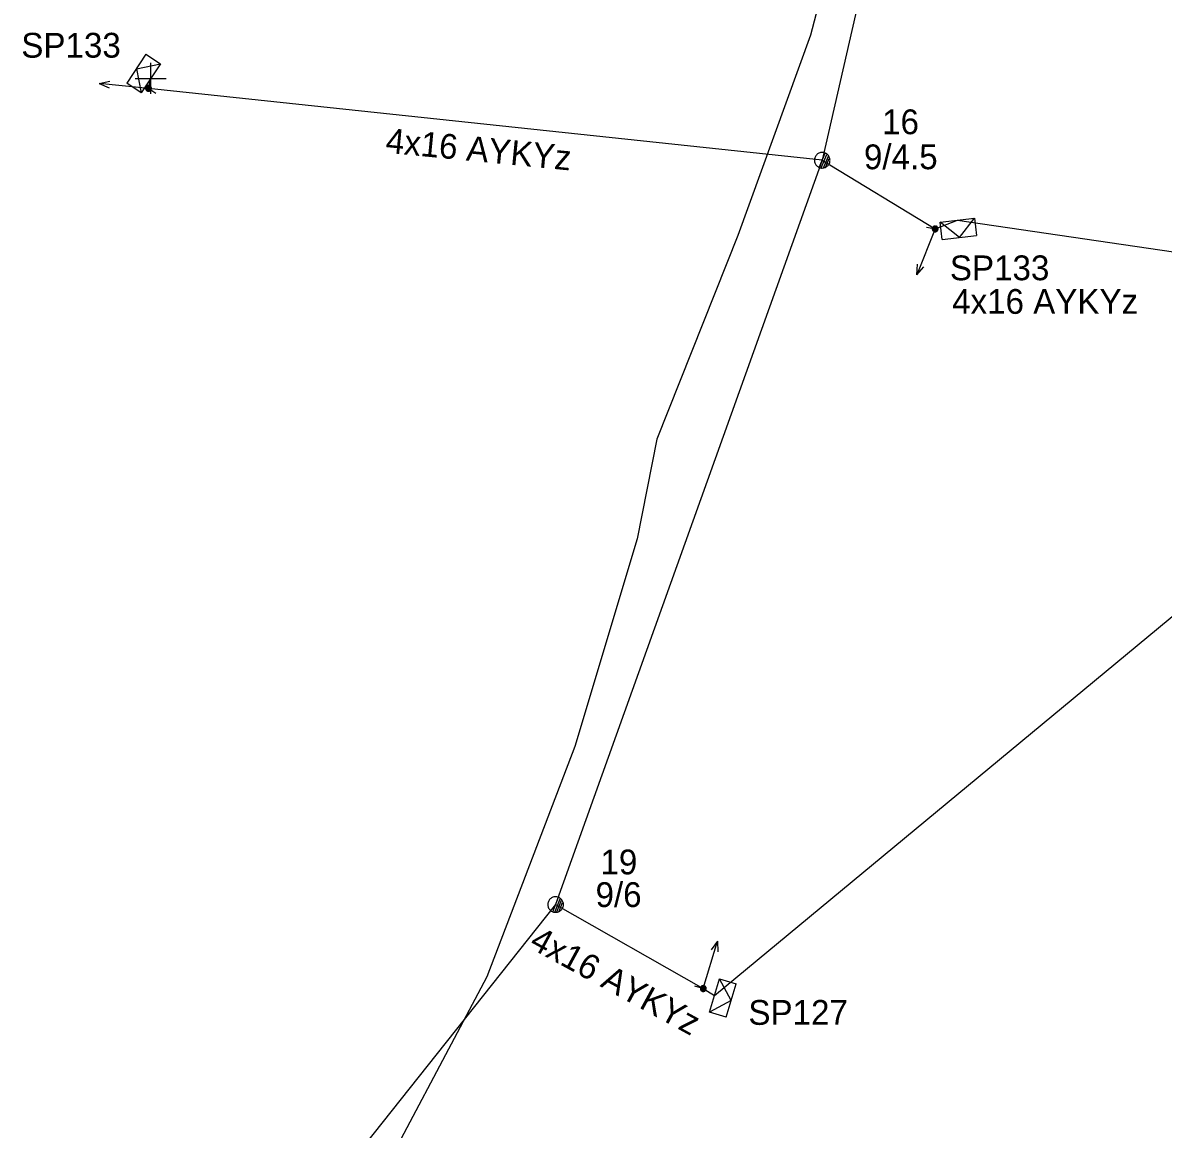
# Model space of a CAD drawing. Extents: x -748492 to -735633, y -1146251 to -1139940.
# Drawn here: x -742276.19 to -742230.17, y -1141247.59 to -1141202.96 of the extents above; entities that cross this region are included whole.
import ezdxf

# ---------------------------------------------------------------- set-up
doc = ezdxf.new("R2010")
doc.units = 0
for name, color, linetype in [('Vrstva 1', 7, 'Continuous'), ('Vrstva 12', 7, 'Continuous'), ('Vrstva 13', 7, 'Continuous'), ('Vrstva 14', 7, 'Continuous'), ('Vrstva 2', 7, 'Continuous'), ('Vrstva 31', 7, 'Continuous'), ('Vrstva 33', 7, 'Continuous'), ('Vrstva 34', 7, 'Continuous'), ('Vrstva 5', 7, 'Continuous'), ('Vrstva 54', 7, 'Continuous'), ('Vrstva 55', 7, 'Continuous'), ('Vrstva 59', 7, 'Continuous'), ('Vrstva 9', 7, 'Continuous')]:
    doc.layers.add(name, color=color, linetype=linetype)

# ---------------------------------------------------------------- blocks, each defined once
blk = doc.blocks.new('NN440')
at = {"layer": 'Vrstva 2'}
for points in [[(0.631, -0.004), (0.627, 0.062), (0.617, 0.127), (0.6, 0.191), (0.577, 0.252), (0.547, 0.311), (0.511, 0.366), (0.469, 0.417), (0.423, 0.464), (0.371, 0.505), (0.316, 0.542), (0.257, 0.571), (0.196, 0.595), (0.132, 0.612), (0.067, 0.622), (0.001, 0.626), (-0.065, 0.622), (-0.13, 0.612), (-0.194, 0.595), (-0.255, 0.571), (-0.314, 0.542), (-0.369, 0.505), (-0.42, 0.464), (-0.467, 0.417), (-0.509, 0.366), (-0.544, 0.311), (-0.574, 0.252), (-0.598, 0.191), (-0.615, 0.127), (-0.626, 0.062), (-0.629, -0.004), (-0.626, -0.07), (-0.615, -0.135), (-0.598, -0.199), (-0.574, -0.26), (-0.544, -0.319), (-0.509, -0.374), (-0.467, -0.426), (-0.42, -0.472), (-0.369, -0.514), (-0.314, -0.55), (-0.255, -0.58), (-0.194, -0.603), (-0.13, -0.62), (-0.065, -0.631), (0.001, -0.634), (0.067, -0.631), (0.132, -0.62), (0.196, -0.603), (0.257, -0.58), (0.316, -0.55), (0.371, -0.514), (0.423, -0.472), (0.469, -0.426), (0.511, -0.374), (0.547, -0.319), (0.577, -0.26), (0.6, -0.199), (0.617, -0.135), (0.627, -0.07), (0.631, -0.004)], [(-0.631, 0), (0.629, 0)], [(-0.601, -0.177), (0.57, -0.177)], [(-0.513, -0.325), (0.501, -0.325)], [(-0.375, -0.473), (0.353, -0.473)]]:
    blk.add_lwpolyline(points, dxfattribs=at)
blk = doc.blocks.new('NN560')
at = {"layer": 'Vrstva 2'}
for points in [[(1.999, -0.001), (1.59, 0.141)], [(0, -0.001), (1.999, -0.001)], [(1.999, -0.001), (1.59, -0.134)]]:
    blk.add_lwpolyline(points, dxfattribs=at)
blk = doc.blocks.new('NN800')
at = {"layer": 'Vrstva 1'}
for points in [[(-0.442, 0.442), (0.442, -0.442)], [(-0.442, -0.442), (0.442, 0.442)]]:
    blk.add_lwpolyline(points, dxfattribs=at)
blk = doc.blocks.new('NN630')
at = {"layer": 'Vrstva 9'}
for points in [[(-0.003, -0.7), (-0.703, 0)], [(-0.703, -0.7), (-0.703, 0), (0.697, 0), (0.697, -0.7)], [(-0.003, -0.7), (0.697, 0)], [(-0.703, -0.7), (0.697, -0.7)]]:
    blk.add_lwpolyline(points, dxfattribs=at)
blk = doc.blocks.new('NN500')
at = {"layer": 'Vrstva 2'}
for points in [[(-0.001, -0.235), (0.023, -0.234), (0.048, -0.23), (0.071, -0.224), (0.094, -0.215), (0.116, -0.204), (0.137, -0.191), (0.156, -0.175), (0.173, -0.158), (0.189, -0.139), (0.202, -0.118), (0.213, -0.096), (0.222, -0.073), (0.229, -0.049), (0.232, -0.025), (0.234, 0), (0.232, 0.024), (0.229, 0.048), (0.222, 0.072), (0.213, 0.095), (0.202, 0.117), (0.189, 0.138), (0.173, 0.157), (0.156, 0.174), (0.137, 0.19), (0.116, 0.203), (0.094, 0.214), (0.071, 0.223), (0.048, 0.229), (0.023, 0.233), (-0.001, 0.235), (-0.026, 0.233), (-0.05, 0.229), (-0.074, 0.223), (-0.097, 0.214), (-0.119, 0.203), (-0.139, 0.19), (-0.158, 0.174), (-0.176, 0.157), (-0.191, 0.138), (-0.205, 0.117), (-0.216, 0.095), (-0.225, 0.072), (-0.231, 0.048), (-0.235, 0.024), (-0.236, 0), (-0.235, -0.025), (-0.231, -0.049), (-0.225, -0.073), (-0.216, -0.096), (-0.205, -0.118), (-0.191, -0.139), (-0.176, -0.158), (-0.158, -0.175), (-0.139, -0.191), (-0.119, -0.204), (-0.097, -0.215), (-0.074, -0.224), (-0.05, -0.23), (-0.026, -0.234), (-0.001, -0.235)], [(-0.001, -0.235), (0.023, -0.234), (0.048, -0.23), (0.071, -0.224), (0.094, -0.215), (0.116, -0.204), (0.137, -0.191), (0.156, -0.175), (0.173, -0.158), (0.189, -0.139), (0.202, -0.118), (0.213, -0.096), (0.222, -0.073), (0.229, -0.049), (0.232, -0.025), (0.234, 0), (0.232, 0.024), (0.229, 0.048), (0.222, 0.072), (0.213, 0.095), (0.202, 0.117), (0.189, 0.138), (0.173, 0.157), (0.156, 0.174), (0.137, 0.19), (0.116, 0.203), (0.094, 0.214), (0.071, 0.223), (0.048, 0.229), (0.023, 0.233), (-0.001, 0.235), (-0.026, 0.233), (-0.05, 0.229), (-0.074, 0.223), (-0.097, 0.214), (-0.119, 0.203), (-0.139, 0.19), (-0.158, 0.174), (-0.176, 0.157), (-0.191, 0.138), (-0.205, 0.117), (-0.216, 0.095), (-0.225, 0.072), (-0.231, 0.048), (-0.235, 0.024), (-0.236, 0), (-0.235, -0.025), (-0.231, -0.049), (-0.225, -0.073), (-0.216, -0.096), (-0.205, -0.118), (-0.191, -0.139), (-0.176, -0.158), (-0.158, -0.175), (-0.139, -0.191), (-0.119, -0.204), (-0.097, -0.215), (-0.074, -0.224), (-0.05, -0.23), (-0.026, -0.234), (-0.001, -0.235)], [(-0.001, -0.206), (0.02, -0.205), (0.041, -0.201), (0.062, -0.196), (0.082, -0.188), (0.101, -0.178), (0.12, -0.167), (0.136, -0.153), (0.151, -0.138), (0.165, -0.121), (0.177, -0.103), (0.186, -0.084), (0.194, -0.064), (0.2, -0.043), (0.203, -0.022), (0.204, 0), (0.203, 0.021), (0.2, 0.042), (0.194, 0.063), (0.186, 0.083), (0.177, 0.102), (0.165, 0.12), (0.151, 0.137), (0.136, 0.152), (0.12, 0.166), (0.101, 0.177), (0.082, 0.187), (0.062, 0.195), (0.041, 0.2), (0.02, 0.204), (-0.001, 0.205), (-0.023, 0.204), (-0.044, 0.2), (-0.065, 0.195), (-0.085, 0.187), (-0.104, 0.177), (-0.122, 0.166), (-0.139, 0.152), (-0.154, 0.137), (-0.167, 0.12), (-0.179, 0.102), (-0.189, 0.083), (-0.197, 0.063), (-0.202, 0.042), (-0.205, 0.021), (-0.207, 0), (-0.205, -0.022), (-0.202, -0.043), (-0.197, -0.064), (-0.189, -0.084), (-0.179, -0.103), (-0.167, -0.121), (-0.154, -0.138), (-0.139, -0.153), (-0.122, -0.167), (-0.104, -0.178), (-0.085, -0.188), (-0.065, -0.196), (-0.044, -0.201), (-0.023, -0.205), (-0.001, -0.206)], [(-0.001, -0.176), (0.017, -0.175), (0.035, -0.172), (0.053, -0.168), (0.07, -0.161), (0.087, -0.153), (0.102, -0.143), (0.116, -0.131), (0.129, -0.118), (0.141, -0.104), (0.151, -0.088), (0.159, -0.072), (0.166, -0.055), (0.171, -0.037), (0.174, -0.019), (0.175, 0), (0.174, 0.018), (0.171, 0.036), (0.166, 0.054), (0.159, 0.071), (0.151, 0.087), (0.141, 0.103), (0.129, 0.117), (0.116, 0.13), (0.102, 0.142), (0.087, 0.152), (0.07, 0.16), (0.053, 0.167), (0.035, 0.172), (0.017, 0.174), (-0.001, 0.175), (-0.02, 0.174), (-0.038, 0.172), (-0.056, 0.167), (-0.073, 0.16), (-0.089, 0.152), (-0.105, 0.142), (-0.119, 0.13), (-0.132, 0.117), (-0.143, 0.103), (-0.153, 0.087), (-0.162, 0.071), (-0.168, 0.054), (-0.173, 0.036), (-0.176, 0.018), (-0.177, 0), (-0.176, -0.019), (-0.173, -0.037), (-0.168, -0.055), (-0.162, -0.072), (-0.153, -0.088), (-0.143, -0.104), (-0.132, -0.118), (-0.119, -0.131), (-0.105, -0.143), (-0.089, -0.153), (-0.073, -0.161), (-0.056, -0.168), (-0.038, -0.172), (-0.02, -0.175), (-0.001, -0.176)], [(-0.001, -0.147), (0.014, -0.146), (0.029, -0.143), (0.044, -0.139), (0.058, -0.134), (0.072, -0.127), (0.085, -0.119), (0.097, -0.109), (0.107, -0.098), (0.117, -0.086), (0.125, -0.073), (0.132, -0.06), (0.138, -0.046), (0.142, -0.031), (0.144, -0.016), (0.145, 0), (0.144, 0.015), (0.142, 0.03), (0.138, 0.045), (0.132, 0.059), (0.125, 0.073), (0.117, 0.086), (0.107, 0.097), (0.097, 0.108), (0.085, 0.118), (0.072, 0.126), (0.058, 0.133), (0.044, 0.139), (0.029, 0.143), (0.014, 0.145), (-0.001, 0.146), (-0.017, 0.145), (-0.032, 0.143), (-0.046, 0.139), (-0.061, 0.133), (-0.074, 0.126), (-0.087, 0.118), (-0.099, 0.108), (-0.11, 0.097), (-0.119, 0.086), (-0.128, 0.073), (-0.135, 0.059), (-0.14, 0.045), (-0.144, 0.03), (-0.147, 0.015), (-0.147, 0), (-0.147, -0.016), (-0.144, -0.031), (-0.14, -0.046), (-0.135, -0.06), (-0.128, -0.073), (-0.119, -0.086), (-0.11, -0.098), (-0.099, -0.109), (-0.087, -0.119), (-0.074, -0.127), (-0.061, -0.134), (-0.046, -0.139), (-0.032, -0.143), (-0.017, -0.146), (-0.001, -0.147)], [(-0.001, -0.117), (0.011, -0.116), (0.023, -0.114), (0.035, -0.111), (0.046, -0.107), (0.057, -0.101), (0.067, -0.095), (0.077, -0.087), (0.085, -0.078), (0.093, -0.069), (0.1, -0.059), (0.105, -0.048), (0.11, -0.036), (0.113, -0.025), (0.115, -0.013), (0.115, 0), (0.115, 0.012), (0.113, 0.024), (0.11, 0.036), (0.105, 0.047), (0.1, 0.058), (0.093, 0.068), (0.085, 0.078), (0.077, 0.086), (0.067, 0.094), (0.057, 0.101), (0.046, 0.106), (0.035, 0.11), (0.023, 0.114), (0.011, 0.116), (-0.001, 0.116), (-0.013, 0.116), (-0.025, 0.114), (-0.037, 0.11), (-0.049, 0.106), (-0.059, 0.101), (-0.07, 0.094), (-0.079, 0.086), (-0.088, 0.078), (-0.096, 0.068), (-0.102, 0.058), (-0.108, 0.047), (-0.112, 0.036), (-0.115, 0.024), (-0.117, 0.012), (-0.118, 0), (-0.117, -0.013), (-0.115, -0.025), (-0.112, -0.036), (-0.108, -0.048), (-0.102, -0.059), (-0.096, -0.069), (-0.088, -0.078), (-0.079, -0.087), (-0.07, -0.095), (-0.059, -0.101), (-0.049, -0.107), (-0.037, -0.111), (-0.025, -0.114), (-0.013, -0.116), (-0.001, -0.117)], [(-0.001, -0.087), (0.008, -0.087), (0.017, -0.085), (0.026, -0.083), (0.034, -0.08), (0.042, -0.076), (0.05, -0.071), (0.057, -0.065), (0.063, -0.059), (0.069, -0.051), (0.074, -0.044), (0.078, -0.036), (0.081, -0.027), (0.084, -0.019), (0.085, -0.01), (0.086, 0), (0.085, 0.009), (0.084, 0.018), (0.081, 0.026), (0.078, 0.035), (0.074, 0.043), (0.069, 0.051), (0.063, 0.058), (0.057, 0.064), (0.05, 0.07), (0.042, 0.075), (0.034, 0.079), (0.026, 0.082), (0.017, 0.085), (0.008, 0.086), (-0.001, 0.087), (-0.01, 0.086), (-0.019, 0.085), (-0.028, 0.082), (-0.037, 0.079), (-0.045, 0.075), (-0.052, 0.07), (-0.059, 0.064), (-0.066, 0.058), (-0.072, 0.051), (-0.077, 0.043), (-0.081, 0.035), (-0.084, 0.026), (-0.086, 0.018), (-0.088, 0.009), (-0.088, 0), (-0.088, -0.01), (-0.086, -0.019), (-0.084, -0.027), (-0.081, -0.036), (-0.077, -0.044), (-0.072, -0.052), (-0.066, -0.059), (-0.059, -0.065), (-0.052, -0.071), (-0.045, -0.076), (-0.037, -0.08), (-0.028, -0.083), (-0.019, -0.085), (-0.01, -0.087), (-0.001, -0.087)], [(-0.001, -0.058), (0.005, -0.057), (0.011, -0.056), (0.016, -0.055), (0.022, -0.053), (0.027, -0.05), (0.032, -0.047), (0.037, -0.043), (0.041, -0.039), (0.045, -0.034), (0.048, -0.029), (0.051, -0.024), (0.053, -0.018), (0.055, -0.012), (0.056, -0.006), (0.056, 0), (0.056, 0.006), (0.055, 0.011), (0.053, 0.017), (0.051, 0.023), (0.048, 0.028), (0.045, 0.033), (0.041, 0.038), (0.037, 0.042), (0.032, 0.046), (0.027, 0.049), (0.022, 0.052), (0.016, 0.054), (0.011, 0.056), (0.005, 0.057), (-0.001, 0.057), (-0.007, 0.057), (-0.013, 0.056), (-0.019, 0.054), (-0.025, 0.052), (-0.03, 0.049), (-0.035, 0.046), (-0.04, 0.042), (-0.044, 0.038), (-0.048, 0.033), (-0.051, 0.028), (-0.054, 0.023), (-0.056, 0.017), (-0.057, 0.011), (-0.058, 0.006), (-0.059, 0), (-0.058, -0.006), (-0.057, -0.012), (-0.056, -0.018), (-0.054, -0.024), (-0.051, -0.029), (-0.048, -0.034), (-0.044, -0.039), (-0.04, -0.043), (-0.035, -0.047), (-0.03, -0.05), (-0.025, -0.053), (-0.019, -0.055), (-0.013, -0.056), (-0.007, -0.057), (-0.001, -0.058)], [(-0.001, -0.028), (0.002, -0.028), (0.005, -0.028), (0.007, -0.027), (0.01, -0.026), (0.013, -0.024), (0.015, -0.023), (0.017, -0.021), (0.019, -0.019), (0.021, -0.017), (0.023, -0.014), (0.024, -0.012), (0.025, -0.009), (0.026, -0.006), (0.026, -0.003), (0.027, 0), (0.026, 0.002), (0.026, 0.005), (0.025, 0.008), (0.024, 0.011), (0.023, 0.013), (0.021, 0.016), (0.019, 0.018), (0.017, 0.02), (0.015, 0.022), (0.013, 0.024), (0.01, 0.025), (0.007, 0.026), (0.005, 0.027), (0.002, 0.027), (-0.001, 0.027), (-0.004, 0.027), (-0.007, 0.027), (-0.01, 0.026), (-0.012, 0.025), (-0.015, 0.024), (-0.018, 0.022), (-0.02, 0.02), (-0.022, 0.018), (-0.024, 0.016), (-0.025, 0.013), (-0.027, 0.011), (-0.028, 0.008), (-0.028, 0.005), (-0.029, 0.002), (-0.029, 0), (-0.029, -0.003), (-0.028, -0.006), (-0.028, -0.009), (-0.027, -0.012), (-0.025, -0.014), (-0.024, -0.017), (-0.022, -0.019), (-0.02, -0.021), (-0.018, -0.023), (-0.015, -0.024), (-0.012, -0.026), (-0.01, -0.027), (-0.007, -0.028), (-0.004, -0.028), (-0.001, -0.028)], [(0.234, 0), (0.704, 0)]]:
    blk.add_lwpolyline(points, dxfattribs=at)

msp = doc.modelspace()

# ---------------------------------------------------------------- linework, layer by layer
at = {"layer": 'Vrstva 1'}
msp.add_lwpolyline([(-742236.988, -1141178.156), (-742243.93, -1141208.5), (-742254.69, -1141238.53), (-742271.98, -1141260.29)], dxfattribs=at)
at = {"layer": 'Vrstva 5'}
msp.add_lwpolyline([(-742235.96, -1141176.59), (-742235.88, -1141177.3), (-742238.75, -1141185.48), (-742241.74, -1141193.28), (-742244.4, -1141203.46), (-742247.34, -1141211.53), (-742250.61, -1141219.75), (-742251.4, -1141223.77), (-742253.92, -1141232.16), (-742257.46, -1141241.45), (-742262.49, -1141250.91), (-742267.685, -1141257.706), (-742269.714, -1141259.002), (-742270.64, -1141259.893)], dxfattribs=at)
at = {"layer": 'Vrstva 54'}
for points in [[(-742243.93, -1141208.5), (-742271.119, -1141205.6), (-742271.03, -1141205.2)], [(-742243.93, -1141208.5), (-742239.37, -1141211.27), (-742238.47, -1141210.92)], [(-742254.69, -1141238.53), (-742248.73, -1141241.92), (-742248.27, -1141242.2)]]:
    msp.add_lwpolyline(points, dxfattribs=at)
at = {"layer": 'Vrstva 59'}
for points in [[(-742238.47, -1141210.92), (-742214.88, -1141214.38)], [(-742248.27, -1141242.2), (-742215.88, -1141215.38)]]:
    msp.add_lwpolyline(points, dxfattribs=at)

# ---------------------------------------------------------------- block references
at = {"layer": 'Vrstva 13'}
for p, rotation in [((-742271.119, -1141205.6), 174.320572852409), ((-742239.37, -1141211.268), -111.5397527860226), ((-742248.731, -1141241.921), 73.26786183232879)]:
    msp.add_blockref('NN560', p, dxfattribs=dict(at, rotation=rotation))
for name, p, xscale, yscale, rotation in [('NN500', (-742271.12, -1141205.6), 0.49999999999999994, 0.5000000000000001, -32.42726008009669), ('NN440', (-742243.93, -1141208.5), 0.49999999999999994, 0.5000000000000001, 66.54557499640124), ('NN500', (-742239.37, -1141211.27), 0.5, 0.5, 171.02676883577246), ('NN440', (-742254.69, -1141238.53), 0.5, 0.5, 68.3711888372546), ('NN500', (-742248.73, -1141241.92), 0.5, 0.5, 163.89127092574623)]:
    msp.add_blockref(name, p, dxfattribs=dict(at, xscale=xscale, yscale=yscale, rotation=rotation))
at = {"layer": 'Vrstva 31'}
for p, rotation in [((-742271.029, -1141205.2), -123.62514196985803), ((-742238.47, -1141210.92), 6.643191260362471), ((-742248.27, -1141242.2), 73.34426600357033)]:
    msp.add_blockref('NN630', p, dxfattribs=dict(at, rotation=rotation))
at = {"layer": 'Vrstva 34', "rotation": 45}
msp.add_blockref('NN800', (-742271.03, -1141205.2), dxfattribs=at)

# ---------------------------------------------------------------- texts
at = {"layer": 'Vrstva 12'}
for s, rotation, p in [('9/4.5', 0.021, (-742242.244, -1141208.863)), ('9/6', 0.007, (-742253.077, -1141238.631))]:
    msp.add_text(s, height=1, rotation=rotation, dxfattribs=at).set_placement(p)
at = {"layer": 'Vrstva 14'}
for s, rotation, p in [('16', 359.978, (-742241.511, -1141207.449)), ('19', 359.981, (-742252.879, -1141237.312))]:
    msp.add_text(s, height=1, rotation=rotation, dxfattribs=at).set_placement(p)
at = {"layer": 'Vrstva 33'}
for s, rotation, p in [('SP133', 0.023, (-742276.255, -1141204.361)), ('SP133', 0.031, (-742238.775, -1141213.343)), ('SP127', 0.028, (-742246.907, -1141243.384))]:
    msp.add_text(s, height=1, rotation=rotation, dxfattribs=at).set_placement(p)
at = {"layer": 'Vrstva 55'}
for rotation, p in [(354.487, (-742261.577, -1141208.193)), (331.398, (-742255.8, -1141240.25))]:
    msp.add_text('4x16 AYKYz', height=1, rotation=rotation, dxfattribs=at).set_placement(p)
msp.add_text('4x16 AYKYz', height=1, dxfattribs=at).set_placement((-742238.684, -1141214.697))

doc.saveas('drawing.dxf')
